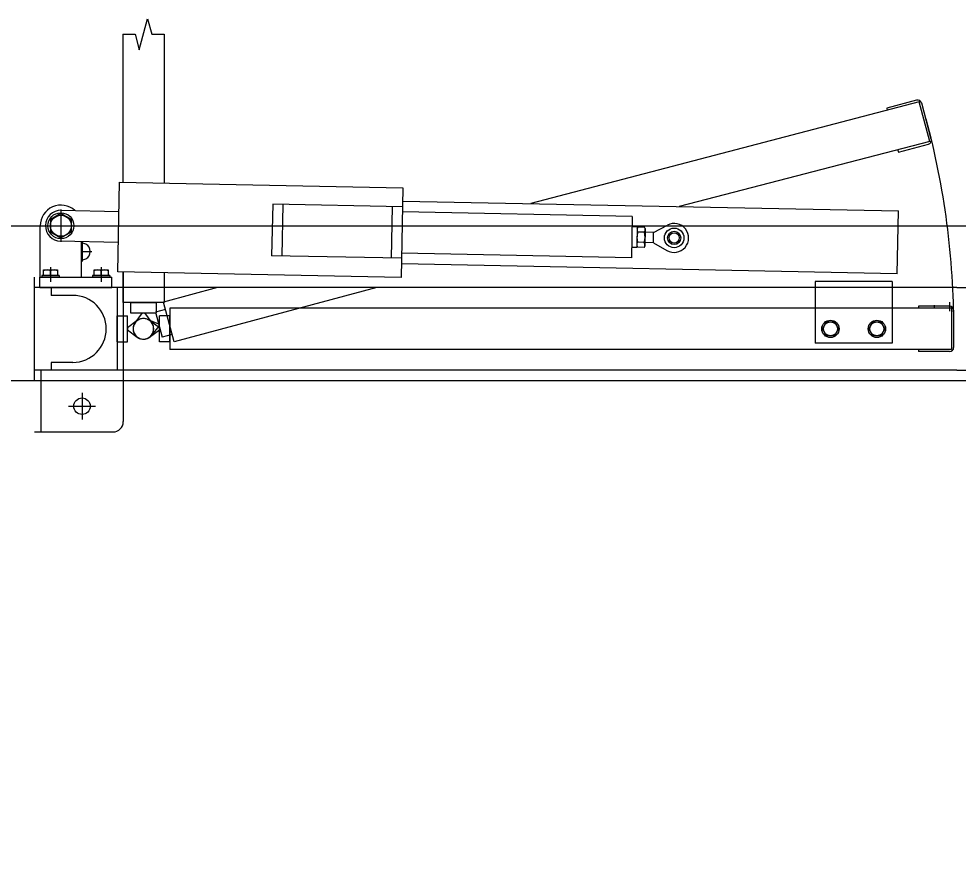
# Model space of a CAD drawing. Extents: x -264205 to -263659, y -1242401 to -1241986.
# Drawn here: x -263876.152 to -263875.241, y -1242087.918 to -1242087.107 of the extents above; entities that cross this region are included whole.
import ezdxf

# ---------------------------------------------------------------- set-up
doc = ezdxf.new("R2010")
doc.units = 0
doc.layers.add('PROJEKT_OBRUBNIKY_KOMUNIKACIE', color=7, linetype='Continuous')
doc.layers.add('SITUACIA_DSP_2D', color=7, linetype='Continuous')

msp = doc.modelspace()

# ---------------------------------------------------------------- linework, layer by layer
at = {"layer": 'PROJEKT_OBRUBNIKY_KOMUNIKACIE'}
msp.add_lwpolyline([(-263794.89278, -1242227.38224), (-263808.96776, -1242241.45725), (-263894.96779, -1242241.45725), (-263909.04274, -1242227.38224), (-263909.04274, -1242196.33267), (-263914.14281, -1242196.33267), (-263914.14281, -1242132.43268), (-263909.04274, -1242132.43268), (-263909.04274, -1242101.38224), (-263894.96779, -1242087.30722), (-263808.96776, -1242087.30722), (-263794.89278, -1242101.38224), (-263794.89278, -1242227.38224)], dxfattribs=at)
at = {"layer": 'SITUACIA_DSP_2D'}
for p, q in [((-263876.03553, -1242087.13659), (-263876.02749, -1242087.10659)), ((-263876.02749, -1242087.10659), (-263876.02347, -1242087.12159)), ((-263876.05151, -1242087.12159), (-263876.05151, -1242087.26495)), ((-263876.05151, -1242087.12159), (-263876.03955, -1242087.12159)), ((-263876.03955, -1242087.12159), (-263876.03553, -1242087.13659)), ((-263876.02347, -1242087.12159), (-263876.01151, -1242087.12159)), ((-263876.01151, -1242087.12159), (-263876.01151, -1242087.26575)), ((-263875.27897, -1242087.18699), (-263875.65559, -1242087.28583)), ((-263875.28142, -1242087.18557), (-263875.31039, -1242087.19334)), ((-263875.26861, -1242087.22563), (-263875.27897, -1242087.18699)), ((-263875.2672, -1242087.22318), (-263875.27652, -1242087.1884)), ((-263875.31039, -1242087.19334), (-263875.30988, -1242087.19527)), ((-263875.26861, -1242087.22563), (-263875.51172, -1242087.2887)), ((-263875.29901, -1242087.23584), (-263875.27003, -1242087.22808)), ((-263875.29952, -1242087.23391), (-263875.29901, -1242087.23584)), ((-263876.05639, -1242087.35187), (-263876.05466, -1242087.26489)), ((-263876.05466, -1242087.26489), (-263875.77971, -1242087.27036)), ((-263875.77971, -1242087.27036), (-263875.78144, -1242087.35734)), ((-263875.77997, -1242087.28336), (-263875.29905, -1242087.29293)), ((-263876.11151, -1242087.29167), (-263876.11151, -1242087.32287)), ((-263876.11121, -1242087.29227), (-263876.05522, -1242087.29338)), ((-263875.9061, -1242087.28635), (-263875.9071, -1242087.33634)), ((-263875.78008, -1242087.28886), (-263875.9061, -1242087.28635)), ((-263875.8961, -1242087.28655), (-263875.8971, -1242087.33654)), ((-263875.79008, -1242087.28866), (-263875.79107, -1242087.33865)), ((-263875.30027, -1242087.35392), (-263875.29905, -1242087.29293)), ((-263876.11151, -1242087.29549), (-263876.12171, -1242087.30138)), ((-263876.12171, -1242087.30138), (-263876.12171, -1242087.31316)), ((-263876.10131, -1242087.30138), (-263876.11151, -1242087.29549)), ((-263876.10131, -1242087.31316), (-263876.10131, -1242087.30138)), ((-263875.55738, -1242087.29829), (-263875.78018, -1242087.29386)), ((-263875.55738, -1242087.29829), (-263875.55818, -1242087.33828)), ((-263894.96779, -1242087.30724), (-263808.96779, -1242087.30724)), ((-263876.13151, -1242087.35727), (-263876.13151, -1242087.30727)), ((-263876.12711, -1242087.30727), (-263876.09591, -1242087.30727)), ((-263875.55258, -1242087.30839), (-263875.55758, -1242087.30829)), ((-263875.55258, -1242087.30839), (-263875.55298, -1242087.32838)), ((-263875.55261, -1242087.3099), (-263875.55295, -1242087.32688)), ((-263875.55261, -1242087.3099), (-263875.55182, -1242087.30859)), ((-263875.54535, -1242087.30872), (-263875.55182, -1242087.30859)), ((-263875.54462, -1242087.31006), (-263875.54535, -1242087.30872)), ((-263875.54462, -1242087.31006), (-263875.54495, -1242087.32703)), ((-263875.53652, -1242087.31371), (-263875.52311, -1242087.3067)), ((-263876.12171, -1242087.31316), (-263876.11151, -1242087.31905)), ((-263876.11151, -1242087.31905), (-263876.10131, -1242087.31316)), ((-263875.54545, -1242087.31362), (-263875.55192, -1242087.31349)), ((-263875.53652, -1242087.31371), (-263875.54469, -1242087.31355)), ((-263875.53672, -1242087.32371), (-263875.53652, -1242087.31371)), ((-263876.05582, -1242087.32338), (-263876.11181, -1242087.32226)), ((-263876.09151, -1242087.35727), (-263876.09151, -1242087.32267)), ((-263876.09101, -1242087.32268), (-263876.09101, -1242087.34186)), ((-263875.55298, -1242087.32838), (-263875.55798, -1242087.32828)), ((-263875.55295, -1242087.32688), (-263875.55221, -1242087.32821)), ((-263875.54574, -1242087.32834), (-263875.55221, -1242087.32821)), ((-263875.54565, -1242087.32344), (-263875.55212, -1242087.32331)), ((-263875.54495, -1242087.32703), (-263875.54574, -1242087.32834)), ((-263875.53672, -1242087.32371), (-263875.54488, -1242087.32354)), ((-263875.53672, -1242087.32371), (-263875.5236, -1242087.33124)), ((-263876.09151, -1242087.33227), (-263876.08142, -1242087.33227)), ((-263875.78107, -1242087.33885), (-263875.9071, -1242087.33634)), ((-263875.55818, -1242087.33828), (-263875.78097, -1242087.33385)), ((-263876.12151, -1242087.34741), (-263876.12151, -1242087.36177)), ((-263876.07251, -1242087.34741), (-263876.07251, -1242087.36177)), ((-263875.30027, -1242087.35392), (-263875.78118, -1242087.34435)), ((-263876.13701, -1242087.45727), (-263876.13701, -1242087.35727)), ((-263876.13201, -1242087.36727), (-263876.13201, -1242087.35727)), ((-263876.13201, -1242087.35727), (-263876.06201, -1242087.35727)), ((-263876.11311, -1242087.35551), (-263876.12991, -1242087.35551)), ((-263876.12991, -1242087.35551), (-263876.12991, -1242087.35727)), ((-263876.11311, -1242087.35727), (-263876.12991, -1242087.35727)), ((-263876.12831, -1242087.35002), (-263876.11471, -1242087.35002)), ((-263876.12831, -1242087.35551), (-263876.12831, -1242087.35002)), ((-263876.11471, -1242087.35551), (-263876.12831, -1242087.35551)), ((-263876.12151, -1242087.35551), (-263876.12151, -1242087.35093)), ((-263876.11471, -1242087.35002), (-263876.11471, -1242087.35551)), ((-263876.11311, -1242087.35551), (-263876.11311, -1242087.35727)), ((-263876.06411, -1242087.35551), (-263876.08091, -1242087.35551)), ((-263876.08091, -1242087.35551), (-263876.08091, -1242087.35727)), ((-263876.06411, -1242087.35727), (-263876.08091, -1242087.35727)), ((-263876.07931, -1242087.35002), (-263876.06571, -1242087.35002)), ((-263876.07931, -1242087.35551), (-263876.07931, -1242087.35002)), ((-263876.06571, -1242087.35551), (-263876.07931, -1242087.35551)), ((-263876.07251, -1242087.35551), (-263876.07251, -1242087.35093)), ((-263876.06571, -1242087.35002), (-263876.06571, -1242087.35551)), ((-263876.06411, -1242087.35551), (-263876.06411, -1242087.35727)), ((-263876.06201, -1242087.36727), (-263876.06201, -1242087.35727)), ((-263875.78144, -1242087.35734), (-263876.05639, -1242087.35187)), ((-263876.05151, -1242087.35197), (-263876.05151, -1242087.38177)), ((-263876.05101, -1242087.35198), (-263876.05101, -1242087.36727)), ((-263876.01151, -1242087.35277), (-263876.01151, -1242087.38177)), ((-263875.38001, -1242087.36127), (-263875.38001, -1242087.36727)), ((-263875.30501, -1242087.36127), (-263875.38001, -1242087.36127)), ((-263875.30501, -1242087.36127), (-263875.30501, -1242087.36727)), ((-263875.24251, -1242087.36727), (-263876.13701, -1242087.36727)), ((-263876.13201, -1242087.36727), (-263876.06201, -1242087.36727)), ((-263876.12101, -1242087.36727), (-263876.12101, -1242087.37477)), ((-263876.10001, -1242087.37477), (-263876.12101, -1242087.37477)), ((-263876.05701, -1242087.36727), (-263876.05701, -1242087.44727)), ((-263876.05101, -1242087.36727), (-263876.05101, -1242087.44727)), ((-263875.9595, -1242087.36727), (-263876.01206, -1242087.38135)), ((-263875.80495, -1242087.36727), (-263876.0017, -1242087.41999)), ((-263875.38001, -1242087.36727), (-263875.38001, -1242087.42127)), ((-263875.30501, -1242087.36727), (-263875.30501, -1242087.42127)), ((-263875.24251, -1242087.36727), (-263874.34801, -1242087.36727)), ((-263876.01151, -1242087.38177), (-263876.05151, -1242087.38177)), ((-263876.04401, -1242087.38177), (-263876.01901, -1242087.38177)), ((-263876.04401, -1242087.38177), (-263876.04401, -1242087.39177)), ((-263876.01901, -1242087.38177), (-263876.01901, -1242087.39177)), ((-263876.0017, -1242087.41999), (-263876.01206, -1242087.38135)), ((-263875.26457, -1242087.38429), (-263875.26457, -1242087.38727)), ((-263875.24932, -1242087.39027), (-263875.24932, -1242087.38127)), ((-263876.04401, -1242087.39177), (-263876.01901, -1242087.39177)), ((-263876.03956, -1242087.40134), (-263876.03251, -1242087.39177)), ((-263876.03251, -1242087.39177), (-263876.03051, -1242087.39177)), ((-263876.03051, -1242087.39177), (-263876.02346, -1242087.40134)), ((-263876.01011, -1242087.38859), (-263876.01977, -1242087.39118)), ((-263876.01977, -1242087.39118), (-263876.0133, -1242087.41533)), ((-263875.24751, -1242087.38727), (-263876.00601, -1242087.38727)), ((-263876.00601, -1242087.38727), (-263876.00601, -1242087.42727)), ((-263875.24951, -1242087.38527), (-263875.27951, -1242087.38527)), ((-263875.27951, -1242087.38527), (-263875.27951, -1242087.38727)), ((-263875.24751, -1242087.38727), (-263875.24751, -1242087.42727)), ((-263875.24551, -1242087.38927), (-263875.24551, -1242087.42527)), ((-263876.05701, -1242087.39477), (-263876.04701, -1242087.39477)), ((-263876.05701, -1242087.41977), (-263876.05701, -1242087.39477)), ((-263876.04701, -1242087.41977), (-263876.04701, -1242087.39477)), ((-263876.03744, -1242087.39922), (-263876.04701, -1242087.40627)), ((-263876.02786, -1242087.39796), (-263876.0168, -1242087.40229)), ((-263876.01601, -1242087.40627), (-263876.02558, -1242087.39922)), ((-263876.0168, -1242087.40229), (-263876.01628, -1242087.40422)), ((-263876.00601, -1242087.39477), (-263876.01601, -1242087.39477)), ((-263876.01601, -1242087.41977), (-263876.01601, -1242087.39477)), ((-263876.00601, -1242087.41977), (-263876.00601, -1242087.39477)), ((-263875.37286, -1242087.40727), (-263875.36894, -1242087.40047)), ((-263875.36894, -1242087.40047), (-263875.36108, -1242087.40047)), ((-263875.36108, -1242087.40047), (-263875.35716, -1242087.40727)), ((-263875.32786, -1242087.40727), (-263875.32394, -1242087.40047)), ((-263875.32394, -1242087.40047), (-263875.31608, -1242087.40047)), ((-263875.31608, -1242087.40047), (-263875.31216, -1242087.40727)), ((-263876.04701, -1242087.40627), (-263876.04701, -1242087.40827)), ((-263876.04701, -1242087.40827), (-263876.03744, -1242087.41532)), ((-263876.02558, -1242087.41532), (-263876.01601, -1242087.40827)), ((-263876.01628, -1242087.40422), (-263876.0237, -1242087.41351)), ((-263876.01601, -1242087.40827), (-263876.01601, -1242087.40627)), ((-263875.36894, -1242087.41407), (-263875.37286, -1242087.40727)), ((-263875.35716, -1242087.40727), (-263875.36108, -1242087.41407)), ((-263875.32394, -1242087.41407), (-263875.32786, -1242087.40727)), ((-263875.31216, -1242087.40727), (-263875.31608, -1242087.41407)), ((-263876.05701, -1242087.41977), (-263876.04701, -1242087.41977)), ((-263876.00601, -1242087.41977), (-263876.01601, -1242087.41977)), ((-263876.00364, -1242087.41274), (-263876.0133, -1242087.41533)), ((-263875.36108, -1242087.41407), (-263875.36894, -1242087.41407)), ((-263875.31608, -1242087.41407), (-263875.32394, -1242087.41407)), ((-263875.24751, -1242087.42727), (-263876.00601, -1242087.42727)), ((-263875.30501, -1242087.42127), (-263875.38001, -1242087.42127)), ((-263875.27951, -1242087.42727), (-263875.27951, -1242087.42927)), ((-263875.24951, -1242087.42927), (-263875.27951, -1242087.42927)), ((-263875.24251, -1242087.44727), (-263876.13701, -1242087.44727)), ((-263876.13101, -1242087.44727), (-263876.13101, -1242087.50727)), ((-263876.10001, -1242087.43977), (-263876.12101, -1242087.43977)), ((-263876.12101, -1242087.43977), (-263876.12101, -1242087.44727)), ((-263876.05101, -1242087.44727), (-263876.05101, -1242087.49727)), ((-263875.24251, -1242087.44727), (-263874.34801, -1242087.44727)), ((-263894.58094, -1242087.45724), (-263809.35464, -1242087.45724)), ((-263876.09101, -1242087.46927), (-263876.09101, -1242087.49527)), ((-263876.10401, -1242087.48227), (-263876.07801, -1242087.48227)), ((-263876.13701, -1242087.50727), (-263876.06101, -1242087.50727))]:
    msp.add_line(p, q, dxfattribs=at)
for centre, radius in [((-263876.11151, -1242087.30727), 0.0126), ((-263876.11151, -1242087.30727), 0.0102), ((-263875.51663, -1242087.31911), 0.00952), ((-263875.51663, -1242087.31911), 0.00645), ((-263875.51663, -1242087.31911), 0.005), ((-263875.36501, -1242087.40727), 0.0084), ((-263875.36501, -1242087.40727), 0.0068), ((-263875.32001, -1242087.40727), 0.0084), ((-263875.32001, -1242087.40727), 0.0068), ((-263876.09101, -1242087.48227), 0.008)]:
    msp.add_circle(centre, radius, dxfattribs=at)
for centre, radius, start, end in [((-263875.28038, -1242087.18944), 0.004, 15.00001, 105), ((-263876.03151, -1242087.40727), 0.78617, 0, 15.00001), ((-263875.27106, -1242087.22421), 0.004, 285, 15.00001), ((-263876.11151, -1242087.30727), 0.02, 47.45038, 180), ((-263876.11151, -1242087.30727), 0.015, 88.85999, 268.85999), ((-263875.54832, -1242087.31111), 0.00432, 144.26656, 213.45343), ((-263875.54896, -1242087.3111), 0.00432, 324.26656, 33.45343), ((-263875.51663, -1242087.31911), 0.014, 240.1229, 117.5971), ((-263875.53665, -1242087.31871), 0.01614, 161.16008, 196.55992), ((-263875.55192, -1242087.31349), 0.0001, 268.85999, 338.04684), ((-263875.56092, -1242087.31822), 0.01614, 341.16008, 16.55992), ((-263875.54545, -1242087.31362), 0.0001, 199.67316, 268.85999), ((-263876.09101, -1242087.33227), 0.008, 266.41668, 93.58332), ((-263875.54861, -1242087.32583), 0.00432, 144.26656, 213.45343), ((-263875.54925, -1242087.32582), 0.00432, 324.26656, 33.45343), ((-263876.12491, -1242087.35682), 0.0068, 60, 120), ((-263876.11811, -1242087.35682), 0.0068, 60, 120), ((-263876.07591, -1242087.35682), 0.0068, 60, 120), ((-263876.06911, -1242087.35682), 0.0068, 60, 120), ((-263876.10001, -1242087.40727), 0.0325, 270, 90), ((-263875.24951, -1242087.38927), 0.004, 0, 90), ((-263876.03151, -1242087.40727), 0.01, 53.61393, 306.38607), ((-263876.03151, -1242087.40727), 0.01, 68.61391, 321.38607), ((-263876.03151, -1242087.40727), 0.01, 143.61392, 36.38608), ((-263876.03151, -1242087.40727), 0.01, 233.61393, 126.38607), ((-263875.24951, -1242087.42527), 0.004, 270, 0), ((-263876.06101, -1242087.49727), 0.01, 270, 0)]:
    msp.add_arc(centre, radius, start, end, dxfattribs=at)

doc.saveas('drawing.dxf')
